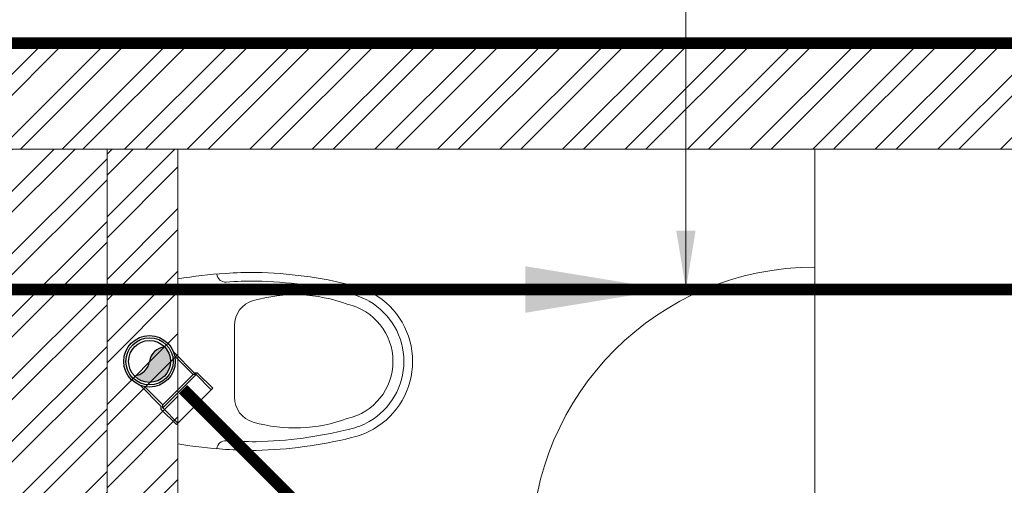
# Model space of a CAD drawing. Header units: inches. Extents: x 105152 to 158499, y 12149 to 30915.
# Tile 297 of 339: x 123746 to 123829, y 29456 to 29495. Entities that reach past the tile are written whole.
import ezdxf

# ---------------------------------------------------------------- set-up
doc = ezdxf.new("R2010")
doc.units = ezdxf.units.IN
doc.header["$MEASUREMENT"] = 0
for name, color, linetype, lineweight in [('FLOOR RAISE', 4, 'Continuous', 5), ('PP- 75DIA Soil Waste Sewer pipe', 90, 'Continuous', 9), ('PP-Soil Pipe', 1, 'Continuous', 25), ('PP-SPRINKLER PIPE', 1, 'Continuous', 0), ('PP-SWP', 1, 'Continuous', 25), ('PP-TEXT', 7, 'Continuous', 40)]:
    doc.layers.add(name, color=color, linetype=linetype, lineweight=lineweight)
doc.layers.add('PD_025_TEXT', color=61, linetype='Continuous')
doc.layers.add('PD_BASE', color=8, linetype='Continuous', transparency=0.5)
doc.styles.get("Standard").update_dxf_attribs({"font": 'arial.ttf', "height": 6})
doc.styles.add('TIMES NEW ROMAN', font='times.ttf')
doc.dimstyles.new('ISO-10', dxfattribs={"dimtxt": 6, "dimasz": 0.5, "dimexe": 1.25, "dimexo": 0.625, "dimtad": 1, "dimtoh": 1, "dimdec": 1, "dimlunit": 4, "dimtxsty": 'Standard', "dimblk": 'ARCHTICK', "dimcen": 2.5, "dimclrt": 3, "dimadec": 0, "dimazin": 0, "dimtfac": 1, "dimtdec": 1, "dimtmove": 1, "dimatfit": 3, "dimfxl": 1, "dimarcsym": 0})
doc.dimstyles.new('PP-DIM', dxfattribs={"dimtxt": 4, "dimasz": 1, "dimexe": 1, "dimexo": 1, "dimgap": 0.09, "dimtad": 0, "dimdec": 0, "dimzin": 0, "dimdsep": 46, "dimlunit": 4, "dimtxsty": 'TIMES NEW ROMAN', "dimblk": 'ARCHTICK', "dimcen": 0.09, "dimdle": 1, "dimclrd": 256, "dimclre": 256, "dimclrt": 256, "dimadec": 0, "dimazin": 0, "dimtfac": 1, "dimtdec": 4, "dimtofl": 0, "dimtmove": 1, "dimatfit": 3, "dimfxl": 1, "dimtolj": 1, "dimtzin": 0, "dimlwd": -1, "dimlwe": -1, "dimarcsym": 0})

# ---------------------------------------------------------------- blocks, each defined once
blk = doc.blocks.new('A$C24556D30')
at = {"color": 251, "lineweight": 5}
for p, q in [((170.0000553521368, 400.0000540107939), (170.0000553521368, 20.00005401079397)), ((300.0000553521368, 210.000054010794), (300.0000553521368, 292.2294342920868)), ((300.0000553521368, 210.000054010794), (300.0000553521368, 127.7706737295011))]:
    blk.add_line(p, q, dxfattribs=at)
for points in [[(279.8877858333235, 412.5391608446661, 0.027530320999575), (170.0000553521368, 400.0000540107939, 0.027530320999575)], [(569.74867281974, 385.5564478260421, 0.0549045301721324), (350.0000553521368, 415.000054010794, 0.0549045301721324)], [(564.9384326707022, 366.1435245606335, 0.0549045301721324), (349.5301892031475, 395.0055741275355, 0.0549045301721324)], [(300.0000553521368, 210.000054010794), (300.0000553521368, 290.000054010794, 0.7043924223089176)], [(300.0000553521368, 210.000054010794), (300.0000553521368, 130.0000540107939, -0.7043924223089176)], [(564.9384326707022, 53.85658346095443, -0.0549045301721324), (349.5301892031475, 24.99453389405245, -0.0549045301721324)], [(569.74867281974, 34.44366019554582, -0.0549045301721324), (350.0000553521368, 5.000054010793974, -0.0549045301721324)], [(170.0000553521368, 20.00005401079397, 0.0275303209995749), (279.8877858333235, 7.460947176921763, 0.0275303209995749)]]:
    blk.add_lwpolyline(points, format="xyb", dxfattribs=at)
for centre, radius, start, end in [((279.9358992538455, 412.5424842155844), 20, 184.5904764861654, 273.8822723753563), ((350.0000553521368, -584.9999459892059), 1000, 90, 94.02043563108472), ((350.0000553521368, -584.9999459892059), 980, 90, 94.02043563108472), ((530.0000553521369, 210.000054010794), 180, 59.99999999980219, 77.24246783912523), ((439.0485481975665, 15.1852102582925), 348.1009654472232, 69.7009941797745, 105.9249351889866), ((530.0000553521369, 210.000054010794), 160, 59.99999999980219, 77.24246783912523), ((530.0000553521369, 210.000054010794), 180, 0, 59.99999999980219), ((360.0000553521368, 292.2294342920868), 60, 105.9249351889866, 180), ((530.0000553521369, 210.000054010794), 135, 0, 77.24246783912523), ((530.0000553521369, 210.000054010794), 160, 0, 59.99999999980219), ((530.0000553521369, 210.000054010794), 135, 282.7575321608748, 0), ((530.0000553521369, 210.000054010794), 160, 300.0000000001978, 0), ((530.0000553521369, 210.000054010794), 180, 300.0000000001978, 0), ((360.0000553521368, 127.7706737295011), 60, 180, 254.0750648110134), ((439.0485481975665, 404.8148977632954), 348.1009654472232, 254.0750648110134, 290.2990058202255), ((530.0000553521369, 210.000054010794), 160, 282.7575321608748, 300.0000000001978), ((530.0000553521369, 210.000054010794), 180, 282.7575321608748, 300.0000000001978), ((279.9358992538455, 7.457623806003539), 20, 86.1177276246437, 175.4095235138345), ((350.0000553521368, 1005.000054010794), 980, 265.9795643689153, 270), ((350.0000553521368, 1005.000054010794), 1000, 265.9795643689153, 270)]:
    blk.add_arc(centre, radius, start, end, dxfattribs=at)
blk = doc.blocks.new('FIRST FLOOR AR PLAN')
at = {"layer": 'PD_BASE', "lineweight": 5}
h = blk.add_hatch(dxfattribs=at)
h.set_pattern_fill('ANSI32', color=256, scale=10)
h.set_pattern_definition([(45, (123173.8410410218, 20768.24897553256), (-2.651650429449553, 2.651650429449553), []), (45, (123175.6088079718, 20768.24897553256), (-2.651650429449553, 2.651650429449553), [])])
h.paths.add_polyline_path([(123176.9915017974, 20810.99848516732), (123167.9915017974, 20810.99848516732), (123167.9915017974, 20729.49848516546), (123176.9915017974, 20729.49848516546)])
h.paths.add_polyline_path([(123538.4915017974, 20663.49848516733), (123368.9915017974, 20663.49848516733), (123368.9915017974, 20654.49848516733), (123538.4915017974, 20654.49848516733)])
h.paths.add_polyline_path([(123722.9915017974, 20663.49848516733), (123553.4915017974, 20663.49848516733), (123553.4915017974, 20654.49848516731), (123722.9915017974, 20654.49848516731)])
h.paths.add_polyline_path([(123176.9915017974, 21527.49848516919), (123167.9915017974, 21527.49848516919), (123167.9915017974, 21445.99848516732), (123176.9915017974, 21445.99848516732)])
h.paths.add_polyline_path([(123176.9915017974, 21430.99848516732), (123167.9915017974, 21430.99848516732), (123167.9915017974, 21290.99848516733), (123176.9915017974, 21290.99848516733)])
h.paths.add_polyline_path([(123176.9915017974, 21275.99848516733), (123167.9915017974, 21275.99848516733), (123167.9915017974, 21135.99848516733), (123176.9915017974, 21135.99848516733)])
h.paths.add_polyline_path([(123176.9915017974, 21120.99848516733), (123167.9915017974, 21120.99848516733), (123167.9915017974, 20980.99848516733), (123176.9915017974, 20980.99848516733)])
h.paths.add_polyline_path([(123176.9915017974, 20965.99848516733), (123167.9915017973, 20965.99848516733), (123167.9915017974, 20825.99848516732), (123176.9915017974, 20825.99848516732)])
h.paths.add_polyline_path([(124268.9915017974, 21602.49848516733), (124102.4915017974, 21602.49848516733), (124102.4915017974, 21593.49848516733), (124268.9915017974, 21593.49848516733)])
h.paths.add_polyline_path([(124087.4915017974, 21602.49848516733), (123922.4915017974, 21602.49848516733), (123922.4915017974, 21593.49848516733), (124087.4915017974, 21593.49848516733)])
h.paths.add_polyline_path([(123907.4915017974, 21602.49848516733), (123737.9915017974, 21602.49848516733), (123737.9915017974, 21593.49848516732), (123907.4915017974, 21593.49848516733)])
h.paths.add_polyline_path([(123722.9915017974, 21602.49848516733), (123553.4915017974, 21602.49848516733), (123553.4915017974, 21593.49848516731), (123722.9915017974, 21593.49848516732)])
h.paths.add_polyline_path([(123353.9915017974, 21602.49848516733), (123242.9915017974, 21602.49848516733), (123242.9915017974, 21593.4984851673), (123353.9915017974, 21593.49848516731)])
h.paths.add_polyline_path([(123227.9915017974, 21602.49848516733), (123167.9915017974, 21602.49848516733), (123167.9915017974, 21542.49848516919), (123176.9915017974, 21542.49848516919), (123176.9915017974, 21593.4984851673), (123227.9915017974, 21593.4984851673)])
h.paths.add_polyline_path([(123176.9915017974, 20714.49848516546), (123167.9915017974, 20714.49848516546), (123167.9915017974, 20654.49848516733), (123227.9915017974, 20654.49848516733), (123227.9915017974, 20663.49848516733), (123176.9915017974, 20663.49848516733)])
h.paths.add_polyline_path([(123353.9915017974, 20663.49848516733), (123242.9915017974, 20663.49848516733), (123242.9915017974, 20654.49848516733), (123353.9915017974, 20654.49848516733)])
h.paths.add_polyline_path([(123762.7415017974, 20663.49848516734), (123737.9915017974, 20663.49848516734), (123737.9915017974, 20654.49848516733), (123762.7415017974, 20654.49848516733)])
h.paths.add_polyline_path([(123907.4915017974, 20663.49848516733), (123882.7415017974, 20663.49848516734), (123882.7415017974, 20654.49848516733), (123907.4915017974, 20654.49848516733)])
h.paths.add_polyline_path([(123944.9915017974, 20663.49848516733), (123922.4915017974, 20663.49848516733), (123922.4915017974, 20654.49848516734), (123944.9915017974, 20654.49848516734)])
h.paths.add_polyline_path([(124087.4915017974, 20663.49848516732), (124064.9915017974, 20663.49848516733), (124064.9915017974, 20654.49848516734), (124087.4915017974, 20654.49848516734)])
h.paths.add_polyline_path([(124124.9915017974, 20663.49848516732), (124102.4915017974, 20663.49848516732), (124102.4915017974, 20654.49848516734), (124124.9915017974, 20654.49848516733)])
h.paths.add_polyline_path([(124268.9915017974, 20663.49848516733), (124244.9915017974, 20663.49848516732), (124244.9915017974, 20654.49848516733), (124268.9915017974, 20654.49848516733)])
h.paths.add_polyline_path([(124283.9915017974, 20672.49848516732), (124274.9915017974, 20672.49848516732)])
h.paths.add_polyline_path([(124283.9915017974, 20810.99848516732), (124274.9915017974, 20810.99848516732), (124274.9915017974, 20672.49848516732), (124283.9915017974, 20672.49848516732)])
h.paths.add_polyline_path([(124283.9915017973, 20965.99848516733), (124274.9915017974, 20965.99848516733), (124274.9915017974, 20825.99848516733), (124283.9915017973, 20825.99848516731)])
h.paths.add_polyline_path([(124283.9915017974, 21275.99848516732), (124274.9915017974, 21275.99848516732), (124274.9915017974, 20980.99848516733), (124283.9915017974, 20980.99848516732)])
h.paths.add_polyline_path([(124283.9915017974, 21584.49848516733), (124274.9915017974, 21584.49848516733), (124274.9915017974, 21445.99848516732), (124283.9915017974, 21445.99848516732)])
h.paths.add_polyline_path([(124265.9915017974, 21442.99848516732), (124160.9915017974, 21442.99848516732), (124160.9915017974, 21433.99848516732), (124265.9915017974, 21433.99848516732)])
h.paths.add_polyline_path([(124160.9915017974, 21430.99848516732), (124151.9915017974, 21430.99848516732), (124151.9915017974, 21352.99848516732), (124160.9915017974, 21352.99848516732)])
h.paths.add_polyline_path([(124151.9915017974, 21442.99848516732), (124079.9915017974, 21442.99848516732), (124079.9915017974, 21433.99848516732), (124151.9915017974, 21433.99848516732)])
h.paths.add_polyline_path([(124079.9915017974, 21430.99848516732), (124070.9915017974, 21430.99848516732), (124070.9915017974, 21352.99848516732), (124079.9915017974, 21352.99848516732)])
h.paths.add_polyline_path([(124070.9915017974, 21442.99848516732), (123989.9915017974, 21442.99848516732), (123989.9915017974, 21340.99848516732), (124016.9915017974, 21340.99848516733), (124016.9915017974, 21349.99848516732), (123998.9915017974, 21349.99848516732), (123998.9915017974, 21433.99848516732), (124070.9915017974, 21433.99848516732)])
h.paths.add_polyline_path([(124070.9915017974, 21349.99848516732), (124052.9915017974, 21349.99848516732), (124052.9915017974, 21340.99848516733), (124070.9915017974, 21340.99848516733)], flags=17)
h.paths.add_polyline_path([(124097.9915017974, 21349.99848516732), (124079.9915017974, 21349.99848516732), (124079.9915017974, 21340.99848516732), (124097.9915017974, 21340.99848516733)])
h.paths.add_polyline_path([(124151.9915017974, 21349.99848516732), (124133.9915017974, 21349.99848516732), (124133.9915017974, 21340.99848516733), (124151.9915017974, 21340.99848516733)])
h.paths.add_polyline_path([(124160.9915017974, 21340.99848516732), (124151.9915017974, 21340.99848516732), (124151.9915017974, 21277.99848516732), (124160.9915017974, 21277.99848516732)])
h.paths.add_polyline_path([(124283.9915017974, 21291.99848516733), (124274.9915017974, 21291.99848516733), (124274.9915017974, 21290.99848516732), (124283.9915017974, 21290.99848516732)])
h.paths.add_polyline_path([(124283.9915017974, 21430.99848516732), (124274.9915017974, 21430.99848516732), (124274.9915017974, 21411.99848516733), (124283.9915017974, 21411.99848516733)])
h.paths.add_polyline_path([(123405.7415017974, 21593.49848516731), (123405.7415017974, 21602.49848516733), (123368.9915017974, 21602.49848516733), (123368.9915017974, 21593.49848516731)])
h.paths.add_polyline_path([(123501.7415017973, 21602.49848516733), (123501.7415017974, 21593.49848516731), (123538.4915017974, 21593.49848516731), (123538.4915017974, 21602.49848516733)])
h = blk.add_hatch(dxfattribs=at)
h.set_pattern_fill('ANSI32', color=256, scale=10)
h.set_pattern_definition([(45, (123733.2206456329, 21360.11650467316), (-2.651650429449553, 2.651650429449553), []), (45, (123734.9884125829, 21360.11650467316), (-2.651650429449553, 2.651650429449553), [])])
h.paths.add_polyline_path([(123743.9915017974, 21362.19848516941), (123700.7415017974, 21362.19848516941), (123700.7415017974, 21357.69848516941), (123743.9915017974, 21357.69848516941)])
h.paths.add_polyline_path([(123658.7415017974, 21362.19848516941), (123615.4915017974, 21362.19848516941), (123615.4915017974, 21357.69848516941), (123658.7415017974, 21357.69848516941)], flags=17)
h.paths.add_polyline_path([(123743.9915017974, 21278.99848516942), (123743.9915017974, 21274.4984851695), (123905.9915017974, 21274.49848516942), (123905.9915017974, 21278.99848516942), (123752.9915017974, 21278.99848516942), (123752.9915017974, 21368.49848516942), (123812.9915017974, 21368.49848516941), (123812.9915017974, 21344.49848516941), (123817.4915017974, 21344.49848516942), (123817.4915017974, 21368.49848516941), (123896.9915017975, 21368.49848516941), (123896.9915017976, 21340.49848516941), (123901.4915017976, 21340.49848516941), (123901.4915017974, 21499.49848516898), (123905.9915017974, 21499.49848516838), (123905.9915017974, 21503.99848516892), (123896.9915017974, 21503.99848516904), (123896.9915017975, 21377.49848516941), (123752.9915017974, 21377.49848516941), (123752.9915017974, 21593.49846078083), (123743.9915017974, 21593.49846078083)])
h.paths.add_polyline_path([(123688.4915069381, 21269.56081110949), (123692.9915069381, 21269.56081110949), (123692.9915069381, 21274.49848516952), (123701.9915017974, 21274.49848516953), (123701.9915017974, 21278.99848516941), (123615.4915017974, 21278.99848516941), (123615.4915017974, 21434.49848516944), (123538.4915017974, 21434.49848516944), (123538.4915017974, 21429.99848516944), (123610.9915017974, 21429.99848516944), (123610.9915017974, 21278.99848516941), (123554.9915017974, 21278.99848516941), (123554.9915017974, 21274.49848516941), (123688.4915069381, 21274.49848516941)])
h = blk.add_hatch(dxfattribs=at)
h.set_pattern_fill('ANSI32', color=256, scale=10)
h.set_pattern_definition([(45, (150297.4604135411, 39481.88530316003), (-2.651650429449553, 2.651650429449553), []), (45, (150299.2281804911, 39481.88530316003), (-2.651650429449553, 2.651650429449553), [])])
h.paths.add_polyline_path([(123758.9915017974, 21593.49848516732), (123752.9915017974, 21593.49848516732), (123752.9915017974, 21557.49848516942), (123758.9915017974, 21557.49848516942)])
h.paths.add_polyline_path([(123758.9915017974, 21557.49848516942), (123752.9915017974, 21557.49848516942), (123752.9915017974, 21521.49848516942), (123758.9915017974, 21521.49848516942)])
h.paths.add_polyline_path([(123752.9915017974, 21521.49848516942), (123752.9915017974, 21485.49848516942), (123758.9915017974, 21485.49848516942), (123758.9915017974, 21521.49848516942)])
h.paths.add_polyline_path([(123758.9915017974, 21485.49848516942), (123752.9915017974, 21485.49848516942), (123752.9915017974, 21449.49848516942), (123758.9915017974, 21449.49848516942)])
h.paths.add_polyline_path([(123758.9915017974, 21449.49848516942), (123752.9915017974, 21449.49848516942), (123752.9915017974, 21413.49848516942), (123758.9915017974, 21413.49848516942)])
h.paths.add_polyline_path([(123758.9915017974, 21413.49848516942), (123752.9915017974, 21413.49848516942), (123752.9915017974, 21377.49848516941), (123758.9915017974, 21377.49848516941)])
h.paths.add_polyline_path([(124037.9915017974, 21593.49848516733), (124028.9915017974, 21593.49848516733), (124028.9915017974, 21503.99848516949), (124024.4915017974, 21503.99848516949), (124024.4915017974, 21499.49848516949), (124028.9915017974, 21499.49848516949), (124028.9915017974, 21489.49848516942), (124037.9915017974, 21489.49848516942)])
h.paths.add_polyline_path([(123956.9915017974, 21593.49848516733), (123952.4915017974, 21593.49848516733), (123952.4915017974, 21503.99848516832), (123947.9915017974, 21503.99848516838), (123947.9915017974, 21499.49848516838), (123982.4915017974, 21499.49848516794), (123982.4915017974, 21503.99848516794), (123956.9915017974, 21503.99848516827)])
h.paths.add_polyline_path([(123952.4915017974, 21575.49848516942), (123949.4915017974, 21575.49848516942), (123949.4915017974, 21570.99848516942), (123952.4915017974, 21570.99848516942)], flags=17)
h.paths.add_polyline_path([(123925.4915017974, 21575.49848516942), (123922.4915017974, 21575.49848516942), (123922.4915017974, 21584.49848516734), (123917.9915017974, 21584.49848516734), (123917.9915017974, 21575.49848516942), (123907.4915017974, 21575.49848516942), (123907.4915017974, 21570.99848516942), (123925.4915017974, 21570.99848516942)])
h.paths.add_polyline_path([(123871.4915017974, 21593.49848516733), (123866.9915017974, 21593.49848516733), (123866.9915017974, 21577.49848516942), (123866.9915017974, 21570.99848516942), (123871.4915017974, 21570.99848516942), (123871.4915017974, 21575.49848516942)])
h.paths.add_polyline_path([(124162.4915017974, 21593.49848516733), (124157.9915017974, 21593.49848516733), (124157.9915017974, 21575.49848516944), (124162.4915017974, 21575.49848516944)])
for p, q in [((124283.9915017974, 21602.49848516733), (123501.7415017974, 21602.49848516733)), ((123907.4915017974, 21593.49848516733), (123737.9915017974, 21593.49848516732)), ((123758.9915017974, 21377.49848516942), (123758.9915017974, 21593.49848516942))]:
    blk.add_line(p, q, dxfattribs=at)
at = {"layer": 'PD_BASE', "lineweight": 5, "ltscale": 12}
for p in [(123812.9915017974, 21593.49848516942), (123812.9915017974, 21559.49848516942)]:
    blk.add_line(p, (123812.9915017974, 21583.49848516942), dxfattribs=at)
at = {"layer": 'PD_BASE', "lineweight": 5}
blk.add_lwpolyline([(123905.9915017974, 21278.99848516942), (123752.9915017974, 21278.99848516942), (123752.9915017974, 21368.49848516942), (123812.9915017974, 21368.49848516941), (123812.9915017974, 21344.49848516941), (123817.4915017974, 21344.49848516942), (123817.4915017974, 21368.49848516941), (123896.9915017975, 21368.49848516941), (123896.9915017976, 21340.49848516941), (123901.4915017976, 21340.49848516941), (123901.4915017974, 21499.49848516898), (123905.9915017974, 21499.49848516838), (123905.9915017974, 21503.99848516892), (123896.9915017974, 21503.99848516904), (123896.9915017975, 21377.49848516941), (123752.9915017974, 21377.49848516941), (123752.9915017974, 21593.49846078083), (123743.9915017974, 21593.49846078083), (123743.9915017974, 21278.99848516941), (123743.9915017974, 21278.99848516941)], dxfattribs=at)
at = {"layer": 'PD_BASE', "lineweight": 5, "ltscale": 12}
blk.add_arc((123812.9915017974, 21559.49848516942), 24, 90, 180, dxfattribs=at)
at = {"layer": 'PD_BASE', "ltscale": 12, "xscale": -0.03684210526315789, "yscale": 0.03684210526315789, "zscale": 0.03684210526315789, "rotation": 180}
blk.add_blockref('A$C24556D30', (123752.7283418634, 21583.23532926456), dxfattribs=at)
blk = doc.blocks.new('PP-WC CONNECTOR BEND')
at = {"lineweight": 30}
h = blk.add_hatch(color=256, dxfattribs=at)
edge = h.paths.add_edge_path()
edge.add_ellipse((-79.84568734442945, 16.06918967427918), major_axis=(19.39290396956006, 18.32186724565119), ratio=1, start_angle=96.33861705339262, end_angle=173.6613829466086, ccw=False)
edge.add_ellipse((-101.1428493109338, 0.0003864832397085), major_axis=(22.89194586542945, -24.23013451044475), ratio=0.9999999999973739, start_angle=-45.00000000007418, end_angle=134.9999999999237, ccw=False)
edge.add_ellipse((-122.4400112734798, -16.0684167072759), major_axis=(18.3218672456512, -19.39290396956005), ratio=1, start_angle=6.33861705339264, end_angle=83.66138294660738)
at = {"linetype": 'Continuous'}
for p, q in [((-37.50000000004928, 37.49999999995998), (-84.90057435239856, 37.49999999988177)), ((-34.09090909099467, 40.90909090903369), (-37.50000000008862, 37.49999999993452)), ((-34.09090909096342, 40.90909090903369), (-5.70708e-11, 40.90909090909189)), ((5.72413e-11, -40.90909090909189), (-5.70708e-11, 40.90909090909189)), ((-37.49999999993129, -37.50000000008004), (-84.90057435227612, -37.50000000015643)), ((-34.09090909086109, -40.90909090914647), (-37.4999999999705, -37.50000000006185)), ((-34.09090909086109, -40.90909090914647), (5.72413e-11, -40.90909090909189))]:
    blk.add_line(p, q, dxfattribs=at)
at = {"linetype": 'Continuous', "ltscale": 0.005}
for p, q in [((-37.50000000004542, 34.09090909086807), (-78.63664915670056, 34.09090909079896)), ((-34.09090909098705, 37.49999999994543), (-37.50000000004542, 34.09090909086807)), ((-37.49999999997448, -34.09090909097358), (-37.50000000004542, 34.09090909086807)), ((-34.09090909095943, 37.49999999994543), (-6.89511e-11, 37.5)), ((-34.09090909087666, -37.50000000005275), (-34.09090909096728, 37.49999999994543)), ((-37.49999999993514, -34.09090909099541), (-78.63664915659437, -34.09090909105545)), ((-34.09090909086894, -37.50000000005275), (-37.49999999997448, -34.09090909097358)), ((-34.09090909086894, -37.50000000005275), (4.14389e-11, -37.5))]:
    blk.add_line(p, q, dxfattribs=at)
at = {"linetype": 'Continuous'}
blk.add_circle((-101.2499999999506, -1.69166e-10), 40.90909090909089, dxfattribs=at)
at = {"lineweight": 30}
for radius in [37.50049768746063, 33.33377572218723]:
    blk.add_circle((-101.1428493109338, 0.0003864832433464), radius, dxfattribs=at)
for centre, start, end in [((-79.84568734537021, 16.06918967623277), 139.7119494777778, 217.0347153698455), ((-122.4400112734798, -16.0684167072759), 319.7119494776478, 37.03471536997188)]:
    blk.add_arc(centre, 26.67912186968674, start, end, dxfattribs=at)
blk = doc.blocks.new('_ArchTick')
at = {"color": 0, "linetype": 'ByBlock', "const_width": 0.15}
blk.add_lwpolyline([(-0.5, -0.5), (0.5, 0.5)], dxfattribs=at)
blk = doc.blocks.new('zw$4BE2')
at = {"layer": 'FLOOR RAISE', "const_width": 0.9999999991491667}
blk.add_lwpolyline([(-745.499999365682, 0), (0, 0), (5.820766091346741e-11, -156.4999998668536), (-17.99999998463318, -156.4999998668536), (-17.99999998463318, -159.4999998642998), (-293.9999997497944, -159.4999998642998), (-293.9999997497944, -261.4999997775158), (-382.4999996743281, -261.4999997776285), (-530.999999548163, -261.4999997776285), (-530.999999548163, -327.9999997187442), (-746.9999993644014, -327.999999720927), (-746.9999993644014, -309.9999997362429), (-745.499999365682, -309.9999997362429), (-745.499999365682, 0)], dxfattribs=at)
at = {"layer": 'PP- 75DIA Soil Waste Sewer pipe', "ltscale": 0.015, "const_width": 0.9999999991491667}
blk.add_lwpolyline([(-357.1164766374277, -13.82162418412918), (-357.1164766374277, -20.90158687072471), (-584.7057045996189, -20.90158687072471)], dxfattribs=at)
at = {"layer": 'PP-Soil Pipe', "color": 1, "ltscale": 0.015, "const_width": 0.9999999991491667}
blk.add_lwpolyline([(-524.569219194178, -29.35483548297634), (-491.0406789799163, -62.88337569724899)], dxfattribs=at)
at = {"layer": 'PP-SWP', "xscale": 0.05333333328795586, "yscale": 0.05333333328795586, "zscale": 0.05333333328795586, "rotation": 315.0000208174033}
blk.add_blockref('PP-WC CONNECTOR BEND', (-523.5866846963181, -30.81434866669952), dxfattribs=at)
at = {"layer": 'PP- 75DIA Soil Waste Sewer pipe', "ltscale": 0.015}
blk.add_leader([(-483.5304873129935, -20.90158687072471), (-520.4954074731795, -20.90158687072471)], dimstyle='ISO-10', override={"dimasz": 12, "dimgap": 0.625, "dimtad": 0}, dxfattribs=at)
at = {"layer": 'PP-TEXT', "lineweight": 70, "ltscale": 12}
blk.add_leader([(-481.9285853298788, -20.90158687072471), (-481.9285853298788, 14.44241405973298), (-540.9325409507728, 14.44241405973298)], dimstyle='PP-DIM', override={"dimtxt": 8.5, "dimasz": 5, "dimtad": 0, "dimdec": 1, "dimcen": 0, "dimtfac": 12, "dimtdec": 1, "dimfxl": 7, "dimfxlon": 1, "dimlwd": 18, "dimarcsym": 1}, dxfattribs=at)

msp = doc.modelspace()

# ---------------------------------------------------------------- block references
at = {"layer": 'PD_025_TEXT'}
msp.add_blockref('FIRST FLOOR AR PLAN', (0, 7890.650291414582), dxfattribs=at)

# ---------------------------------------------------------------- next in the draw order: block references
msp.add_blockref('zw$4BE2', (124283.9915017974, 29493.14877658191), dxfattribs=at)

# ---------------------------------------------------------------- next in the draw order: linework, layer by layer
at = {"layer": 'PP-SPRINKLER PIPE'}
msp.add_circle((124551.2389709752, 29172.99441664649), 1741.724416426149, dxfattribs=at)

doc.saveas('drawing.dxf')
